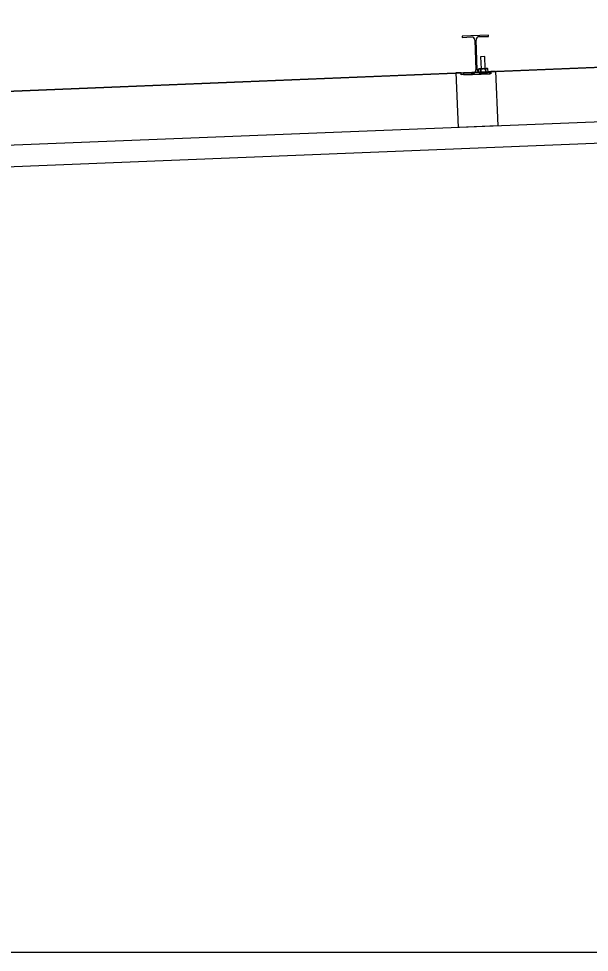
# Model space of a CAD drawing. Extents: x 9538 to 81668, y 7600 to 11751.
# Drawn here: x 14872.9 to 14945.2, y 9626.7 to 9744.9 of the extents above; entities that cross this region are included whole.
import ezdxf

# ---------------------------------------------------------------- set-up
doc = ezdxf.new("R2010")
doc.units = 0
for name, color, linetype in [('DsnShtMinorGrid16', 7, 'Continuous'), ('dsnStdCells', 7, 'Continuous'), ('dsnStdTable', 7, 'Continuous')]:
    doc.layers.add(name, color=color, linetype=linetype)

msp = doc.modelspace()

# ---------------------------------------------------------------- linework, layer by layer
at = {"layer": 'DsnShtMinorGrid16'}
msp.add_line((15096.1, 9744.89), (14620.81, 9725.37), dxfattribs=at)
msp.add_lwpolyline([(14152, 9685.04), (14152, 9685.04), (14152, 9626.66), (15096.1, 9626.66)], dxfattribs=at)
at = {"layer": 'dsnStdCells'}
for p, q in [((14932.44, 9742.81), (14929.11, 9742.68)), ((14932.44, 9742.81), (14929.11, 9742.68)), ((14929.11, 9742.68), (14929.12, 9742.52)), ((14929.11, 9742.68), (14929.12, 9742.52)), ((14929.12, 9742.52), (14930.29, 9742.57)), ((14929.12, 9742.52), (14930.29, 9742.57)), ((14930.72, 9742.17), (14930.87, 9738.42)), ((14930.72, 9742.17), (14930.87, 9738.42)), ((14931.03, 9738.43), (14930.88, 9742.17)), ((14931.03, 9738.43), (14930.88, 9742.17)), ((14931.28, 9742.61), (14932.45, 9742.65)), ((14931.28, 9742.61), (14932.45, 9742.65)), ((14932.45, 9742.65), (14932.44, 9742.81)), ((14932.45, 9742.65), (14932.44, 9742.81)), ((14931.98, 9740.08), (14931.46, 9740.06)), ((14931.98, 9740.08), (14931.46, 9740.06)), ((14931.46, 9740.06), (14931.52, 9738.55)), ((14931.46, 9740.06), (14931.52, 9738.55)), ((14932.04, 9738.57), (14931.98, 9740.08)), ((14932.04, 9738.57), (14931.98, 9740.08)), ((14931.26, 9738.54), (14931.18, 9738.49)), ((14931.26, 9738.54), (14931.18, 9738.49)), ((14932.23, 9738.58), (14931.26, 9738.54)), ((14931.26, 9738.54), (14932.23, 9738.58)), ((14931.52, 9738.55), (14932.04, 9738.57)), ((14932.1, 9738.11), (14932.08, 9738.52)), ((14932.08, 9738.52), (14932.1, 9738.11)), ((14932.1, 9738.11), (14932.08, 9738.52)), ((14932.3, 9738.58), (14932.23, 9738.58)), ((14932.23, 9738.58), (14932.3, 9738.58)), ((14932.38, 9738.53), (14932.3, 9738.58)), ((14932.38, 9738.53), (14932.3, 9738.58)), ((14932.4, 9738.12), (14932.38, 9738.53)), ((14932.4, 9738.12), (14932.38, 9738.53)), ((14928.36, 9738.06), (14928.98, 9738.09)), ((14928.64, 9731.1), (14928.36, 9738.06)), ((14928.99, 9737.77), (14928.98, 9738.09)), ((14932.74, 9737.92), (14928.99, 9737.77)), ((14930.47, 9737.99), (14929.3, 9737.94)), ((14930.47, 9737.99), (14929.3, 9737.94)), ((14929.3, 9737.94), (14929.31, 9737.79)), ((14929.3, 9737.94), (14929.31, 9737.79)), ((14929.31, 9737.79), (14932.64, 9737.92)), ((14929.31, 9737.79), (14932.64, 9737.92)), ((14931.18, 9738.49), (14931.19, 9738.11)), ((14931.19, 9738.11), (14931.18, 9738.49)), ((14932.63, 9738.07), (14931.46, 9738.03)), ((14932.63, 9738.07), (14931.46, 9738.03)), ((14931.48, 9738.5), (14931.5, 9738.08)), ((14931.5, 9738.08), (14931.48, 9738.5)), ((14931.5, 9738.08), (14931.48, 9738.5)), ((14932.32, 9738.06), (14932.4, 9738.12)), ((14932.32, 9738.06), (14932.4, 9738.12)), ((14932.64, 9737.92), (14932.63, 9738.07)), ((14932.64, 9737.92), (14932.63, 9738.07)), ((14932.73, 9738.24), (14933.35, 9738.26)), ((14932.73, 9738.24), (14932.74, 9737.92)), ((14933.35, 9738.26), (14933.63, 9731.3))]:
    msp.add_line(p, q, dxfattribs=at)
for points in [[(14931.19, 9738.11), (14931.19, 9738.11)], [(14931.46, 9738.03), (14932.32, 9738.06), (14932.32, 9738.06)]]:
    msp.add_lwpolyline(points, dxfattribs=at)
for centre, start, end in [((14930.31, 9742.15), 2.2841, 92.2932), ((14930.31, 9742.15), 2.2841, 92.2932), ((14931.29, 9742.19), 92.2981, 182.2871), ((14931.29, 9742.19), 92.2981, 182.2871), ((14930.45, 9738.4), 272.2981, 2.2871), ((14930.45, 9738.4), 272.2981, 2.2871), ((14931.44, 9738.44), 182.2841, 272.2932), ((14931.44, 9738.44), 182.2841, 272.2932), ((14931.44, 9738.44), 233.1773, 272.2932)]:
    msp.add_arc(centre, 0.417, start, end, dxfattribs=at)
for points in [[(14931.48, 9738.5), (14931.45, 9738.51), (14931.4, 9738.54), (14931.32, 9738.55), (14931.24, 9738.53), (14931.2, 9738.5), (14931.18, 9738.49)], [(14931.18, 9738.49), (14931.2, 9738.5), (14931.24, 9738.53), (14931.32, 9738.55), (14931.4, 9738.54), (14931.45, 9738.51), (14931.48, 9738.5)], [(14931.48, 9738.5), (14931.45, 9738.51), (14931.4, 9738.54), (14931.32, 9738.55), (14931.24, 9738.53), (14931.2, 9738.5), (14931.18, 9738.49)], [(14932.08, 9738.52), (14932.03, 9738.53), (14931.92, 9738.56), (14931.76, 9738.56), (14931.61, 9738.54), (14931.52, 9738.51), (14931.48, 9738.5)], [(14931.48, 9738.5), (14931.52, 9738.51), (14931.61, 9738.54), (14931.76, 9738.56), (14931.92, 9738.56), (14932.03, 9738.53), (14932.08, 9738.52)], [(14932.08, 9738.52), (14932.03, 9738.53), (14931.92, 9738.56), (14931.76, 9738.56), (14931.61, 9738.54), (14931.52, 9738.51), (14931.48, 9738.5)], [(14932.38, 9738.53), (14932.36, 9738.54), (14932.33, 9738.56), (14932.27, 9738.58), (14932.19, 9738.58), (14932.13, 9738.55), (14932.09, 9738.53), (14932.08, 9738.52)], [(14932.08, 9738.52), (14932.09, 9738.53), (14932.13, 9738.55), (14932.19, 9738.58), (14932.27, 9738.58), (14932.33, 9738.56), (14932.36, 9738.54), (14932.38, 9738.53)], [(14932.38, 9738.53), (14932.36, 9738.54), (14932.33, 9738.56), (14932.27, 9738.58), (14932.19, 9738.58), (14932.13, 9738.55), (14932.09, 9738.53), (14932.08, 9738.52)], [(14931.4, 9738.04), (14931.41, 9738.04), (14931.44, 9738.05), (14931.47, 9738.07), (14931.5, 9738.08)], [(14931.5, 9738.08), (14931.55, 9738.07), (14931.66, 9738.04), (14931.81, 9738.04), (14931.96, 9738.06), (14932.05, 9738.09), (14932.1, 9738.11)], [(14932.1, 9738.11), (14932.05, 9738.09), (14931.96, 9738.06), (14931.81, 9738.04), (14931.66, 9738.04), (14931.55, 9738.07), (14931.5, 9738.08)], [(14931.5, 9738.08), (14931.55, 9738.07), (14931.66, 9738.04), (14931.81, 9738.04), (14931.96, 9738.06), (14932.05, 9738.09), (14932.1, 9738.11)], [(14932.1, 9738.11), (14932.11, 9738.1), (14932.15, 9738.08), (14932.21, 9738.06), (14932.29, 9738.06), (14932.35, 9738.09), (14932.38, 9738.11), (14932.4, 9738.12)], [(14932.4, 9738.12), (14932.38, 9738.11), (14932.35, 9738.09), (14932.29, 9738.06), (14932.21, 9738.06), (14932.15, 9738.08), (14932.11, 9738.1), (14932.1, 9738.11)], [(14932.1, 9738.11), (14932.11, 9738.1), (14932.15, 9738.08), (14932.21, 9738.06), (14932.29, 9738.06), (14932.35, 9738.09), (14932.38, 9738.11), (14932.4, 9738.12)]]:
    msp.add_open_spline(points, degree=3, dxfattribs=at)
at = {"layer": 'dsnStdTable'}
for p, q in [((14620.71, 9725.37), (15096.1, 9744.89)), ((14932.44, 9742.81), (14929.11, 9742.68)), ((14929.11, 9742.68), (14929.12, 9742.52)), ((14929.12, 9742.52), (14930.29, 9742.57)), ((14930.72, 9742.17), (14930.87, 9738.42)), ((14931.03, 9738.43), (14930.88, 9742.17)), ((14931.28, 9742.61), (14932.45, 9742.65)), ((14932.45, 9742.65), (14932.44, 9742.81)), ((14931.98, 9740.08), (14931.46, 9740.06)), ((14931.46, 9740.06), (14931.52, 9738.55)), ((14932.04, 9738.57), (14931.98, 9740.08)), ((14931.26, 9738.54), (14931.18, 9738.49)), ((14931.26, 9738.54), (14932.23, 9738.58)), ((14932.1, 9738.11), (14932.08, 9738.52)), ((14932.23, 9738.58), (14932.3, 9738.58)), ((14932.38, 9738.53), (14932.3, 9738.58)), ((14932.4, 9738.12), (14932.38, 9738.53)), ((14928.36, 9738.06), (14928.98, 9738.09)), ((14928.64, 9731.1), (14928.36, 9738.06)), ((14928.99, 9737.77), (14928.98, 9738.09)), ((14932.74, 9737.92), (14928.99, 9737.77)), ((14930.47, 9737.99), (14929.3, 9737.94)), ((14929.3, 9737.94), (14929.31, 9737.79)), ((14929.31, 9737.79), (14932.64, 9737.92)), ((14931.19, 9738.11), (14931.18, 9738.49)), ((14932.63, 9738.07), (14931.46, 9738.03)), ((14931.5, 9738.08), (14931.48, 9738.5)), ((14932.32, 9738.06), (14932.4, 9738.12)), ((14932.64, 9737.92), (14932.63, 9738.07)), ((14932.73, 9738.24), (14933.35, 9738.26)), ((14932.73, 9738.24), (14932.74, 9737.92)), ((14933.35, 9738.26), (14933.63, 9731.3)), ((14999.31, 9733.93), (14587.74, 9717.47)), ((14999.41, 9731.22), (14587.74, 9714.76)), ((14933.63, 9731.3), (14928.64, 9731.1)), ((14152, 9626.66), (15577.73, 9626.66))]:
    msp.add_line(p, q, dxfattribs=at)
for centre, start, end in [((14930.31, 9742.15), 2.2841, 92.2932), ((14931.29, 9742.19), 92.2981, 182.2871), ((14930.45, 9738.4), 272.2981, 2.2871), ((14931.44, 9738.44), 182.2841, 272.2932)]:
    msp.add_arc(centre, 0.417, start, end, dxfattribs=at)
for points in [[(14931.48, 9738.5), (14931.45, 9738.51), (14931.4, 9738.54), (14931.32, 9738.55), (14931.24, 9738.53), (14931.2, 9738.5), (14931.18, 9738.49)], [(14932.08, 9738.52), (14932.03, 9738.53), (14931.92, 9738.56), (14931.76, 9738.56), (14931.61, 9738.54), (14931.52, 9738.51), (14931.48, 9738.5)], [(14932.38, 9738.53), (14932.36, 9738.54), (14932.33, 9738.56), (14932.27, 9738.58), (14932.19, 9738.58), (14932.13, 9738.55), (14932.09, 9738.53), (14932.08, 9738.52)], [(14931.4, 9738.04), (14931.41, 9738.04), (14931.44, 9738.05), (14931.47, 9738.07), (14931.5, 9738.08)], [(14931.5, 9738.08), (14931.55, 9738.07), (14931.66, 9738.04), (14931.81, 9738.04), (14931.96, 9738.06), (14932.05, 9738.09), (14932.1, 9738.11)], [(14932.1, 9738.11), (14932.11, 9738.1), (14932.15, 9738.08), (14932.21, 9738.06), (14932.29, 9738.06), (14932.35, 9738.09), (14932.38, 9738.11), (14932.4, 9738.12)]]:
    msp.add_open_spline(points, degree=3, dxfattribs=at)

doc.saveas('drawing.dxf')
